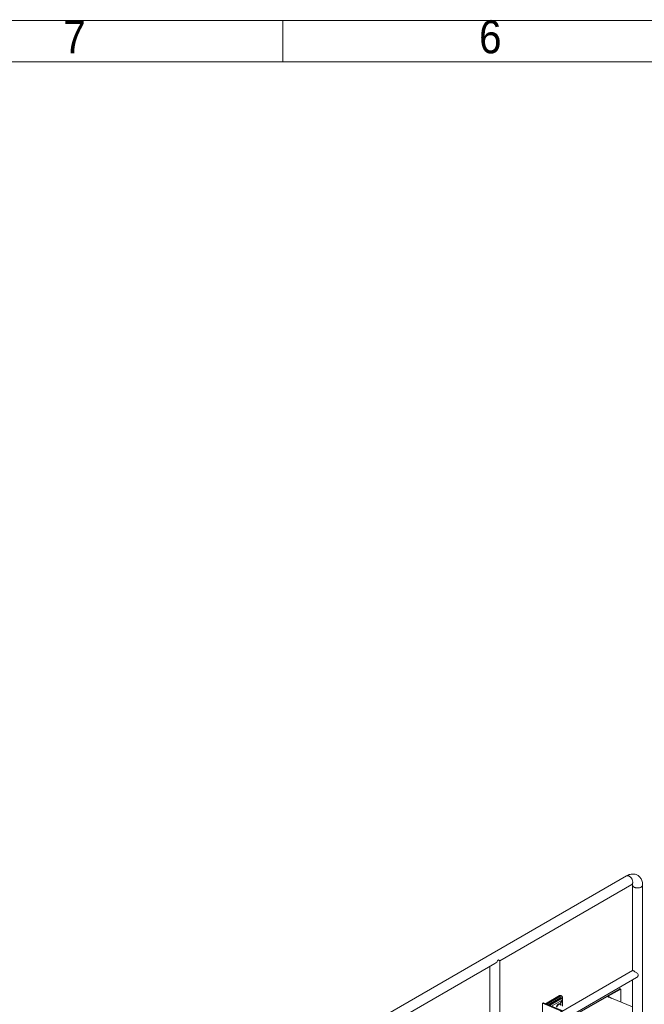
# Model space of a CAD drawing. Header units: millimetres. Extents: x 525 to 29324, y 175 to 20618.
# Tile 564 of 588: x 17285 to 19914, y 16474 to 20618. Entities that reach past the tile are written whole.
import ezdxf

# ---------------------------------------------------------------- set-up
doc = ezdxf.new("R2010")
doc.units = ezdxf.units.MM
doc.linetypes.add('SLD-Continua', pattern=[0])
doc.styles.add('SLDTEXTSTYLE3', font='GOTHIC.TTF', dxfattribs={"width": 0.913})

msp = doc.modelspace()

# ---------------------------------------------------------------- linework, layer by layer
at = {"color": 7, "linetype": 'SLD-Continua', "lineweight": 18, "ltscale": 35}
for p, q in [((525, 20615), (29260, 20615)), ((18392.5, 20440), (18392.5, 20615)), ((700, 20440), (29085, 20440)), ((19840, 17014.5), (18708.7, 16361.6)), ((19306.2, 16657.4), (19861.2, 16977.8)), ((19864.8, 16975.7), (19864.8, 16615.5)), ((19907.2, 16131.3), (19907.2, 16975.7)), ((18729.9, 16324.8), (19285, 16645.2)), ((19263.8, 16633), (19263.8, 16268.6)), ((19306.2, 16267.6), (19306.2, 16657.4)), ((19865.2, 16615.7), (19306.2, 16293)), ((19306.2, 16254.1), (19882, 16586.5)), ((19810.8, 16539.5), (19616.4, 16427.3)), ((19618.1, 16426.6), (19813.3, 16539.3)), ((19759.9, 16506.1), (19815.4, 16538.1)), ((19815.4, 16538.1), (19813.3, 16539.3)), ((19815.4, 16483), (19815.4, 16538.1)), ((19864.8, 16576.6), (19864.8, 16244.7)), ((19558, 16510.3), (19498.8, 16476.1)), ((19562.2, 16507.9), (19503.7, 16474.1)), ((19510.3, 16471.4), (19563.6, 16502.1)), ((19512.8, 16470.3), (19565.8, 16500.9)), ((19512.8, 16470.3), (19565.8, 16500.9)), ((19515.2, 16469.3), (19567.9, 16499.7)), ((19562.2, 16507.9), (19558, 16510.3)), ((19567.2, 16508.4), (19563, 16510.8)), ((19563.6, 16502.1), (19565.8, 16500.9)), ((19567.9, 16499.7), (19565.8, 16500.9)), ((19565.8, 16500.9), (19567.9, 16499.7)), ((19569.3, 16497.2), (19569.3, 16503.8)), ((19569.4, 16465.5), (19569.4, 16496.5)), ((19758.7, 16506.5), (19619.4, 16426.1)), ((19864.8, 16462.5), (19758.7, 16506.5)), ((19759.9, 16506.1), (19760.9, 16506.6)), ((19760.9, 16506.6), (19767, 16503.1)), ((19777.5, 16498.8), (19763.4, 16506.9)), ((19485.9, 16478.1), (19488, 16479.3)), ((19567.9, 16444.1), (19485.9, 16478.1)), ((19485.9, 16412.1), (19485.9, 16478.1)), ((19570, 16445.3), (19488, 16479.3)), ((19571.3, 16446.1), (19490.3, 16479.7)), ((19523.5, 16465.9), (19567.9, 16491.5)), ((19558.3, 16475), (19567.9, 16491.5)), ((19567.9, 16491.5), (19558.3, 16475)), ((19560.1, 16474), (19558.3, 16475)), ((19567.9, 16491.5), (19567.9, 16466.8))]:
    msp.add_line(p, q, dxfattribs=at)
at = {"color": 7, "linetype": 'SLD-Continua', "lineweight": 18, "ltscale": 35, "flags": 128}
for points in [[(19907.2, 16975.7), (19907.2, 16978.2), (19906.8, 16982.5), (19906.2, 16986.8), (19905.3, 16990.9), (19904.1, 16994.8), (19902.6, 16998.5), (19900.9, 17002), (19898.9, 17005.2), (19896.7, 17008.1), (19894.2, 17010.8), (19891.6, 17013.2), (19888.8, 17015.4), (19885.9, 17017.2), (19882.8, 17018.8), (19879.6, 17020), (19876.3, 17021), (19872.9, 17021.7), (19869.4, 17022.1), (19865.9, 17022.2), (19862.3, 17022), (19858.6, 17021.5), (19854.9, 17020.7), (19851.2, 17019.6), (19847.4, 17018.2), (19843.7, 17016.5), (19840, 17014.5)], [(19840, 17014.5), (19841.5, 17015.2), (19843.2, 17015.5), (19844.9, 17015.5), (19846.8, 17015.1), (19848.7, 17014.5), (19850.6, 17013.5)], [(19850.6, 17013.5), (19852.6, 17012.2), (19854.5, 17010.6), (19856.4, 17008.8), (19858.1, 17006.8), (19859.8, 17004.6), (19861.2, 17002.3), (19862.5, 16999.8), (19863.6, 16997.3), (19864.5, 16994.8), (19865.1, 16992.3), (19865.5, 16989.8), (19865.6, 16987.5), (19865.5, 16985.3), (19865.1, 16983.3), (19864.5, 16981.5), (19863.6, 16980), (19862.5, 16978.8), (19861.2, 16977.8), (19861.2, 16977.8)], [(19907.2, 16975.7), (19907.2, 16975.7), (19907, 16974.1), (19906.5, 16972.6), (19905.6, 16971), (19904.4, 16969.6), (19902.8, 16968.3), (19901, 16967.1), (19898.9, 16966), (19896.6, 16965.1), (19894.1, 16964.4), (19891.5, 16963.9), (19888.8, 16963.6), (19886, 16963.5), (19883.2, 16963.6), (19880.5, 16963.9), (19877.9, 16964.4), (19875.4, 16965.1), (19873.1, 16966), (19871, 16967.1), (19869.2, 16968.3), (19867.6, 16969.6), (19866.4, 16971), (19865.5, 16972.6), (19865, 16974.1), (19864.8, 16975.7)], [(19882, 16586.5), (19883.8, 16587.7), (19885.9, 16589.6), (19887.6, 16592), (19888.3, 16593.5), (19888.7, 16595), (19888.8, 16596.6), (19888.5, 16598.1), (19887.8, 16599.8), (19886.7, 16601.4), (19884.8, 16603.6), (19882.4, 16605.7), (19879.8, 16607.7), (19876.9, 16609.6), (19875, 16610.9), (19873, 16612.2), (19871.2, 16613.2), (19869.6, 16614.2), (19868.3, 16614.8), (19867.2, 16615.3), (19866.3, 16615.7), (19865.6, 16615.8), (19865.2, 16615.7)], [(19569.3, 16503.8), (19569.2, 16505.3), (19568.8, 16506.6), (19568.1, 16507.6), (19567.2, 16508.4), (19566.2, 16508.8), (19564.9, 16508.8), (19563.6, 16508.5), (19562.2, 16507.9)], [(19544.3, 16463.2), (19544.9, 16465.1), (19545.7, 16467), (19546.8, 16468.8), (19548, 16470.5), (19549.3, 16472), (19550.7, 16473.3), (19552.2, 16474.3), (19553.7, 16475), (19555.1, 16475.4), (19556.4, 16475.5), (19557.7, 16475.3), (19558.3, 16475)], [(19546.1, 16462.1), (19546.7, 16464), (19547.5, 16465.9), (19548.5, 16467.8), (19549.7, 16469.4), (19551.1, 16471), (19552.5, 16472.3), (19554, 16473.3), (19555.4, 16474), (19556.9, 16474.4), (19558.2, 16474.5), (19559.4, 16474.3), (19560.5, 16473.7), (19561.4, 16472.8), (19562, 16471.7), (19562.4, 16470.4)]]:
    msp.add_lwpolyline(points, dxfattribs=at)
at = {"color": 7, "linetype": 'SLD-Continua', "lineweight": 18, "ltscale": 1225}
for centre, radius, start, end in [((19867.8, 16968.3), 11.5, 96.8962, 124.7574), ((19847.6, 16976.1), 17.3, 358.8916, 10.8955), ((19811.8, 16537.2), 2.51, 54.3909, 114.3073), ((19560.9, 16506.2), 5.03, 65.6927, 125.6091), ((19762.4, 16504.6), 2.51, 65.6927, 125.6091)]:
    msp.add_arc(centre, radius, start, end, dxfattribs=at)
for centre, major_axis, ratio, start_param, end_param in [((19285, 16669.7), (15, 26), 0.577299, 3.926858, 4.712522), ((19285, 16669.7), (21.2, -12.2), 0.000231, 0.000133, 0.785531), ((19564.4, 16493.6), (3.54, 6.12), 0.577299, 4.712522, 6.283319), ((19564.4, 16493.6), (3.54, 6.12), 0.577299, 4.712522, 6.283319), ((19488, 16475.2), (2.47, 4.37), 0.577395, 0.070527, 0.775351)]:
    msp.add_ellipse(centre, major_axis=major_axis, ratio=ratio, start_param=start_param, end_param=end_param, dxfattribs=at)

# ---------------------------------------------------------------- texts
at = {"color": 7, "linetype": 'Continuous', "lineweight": 0, "ltscale": 35, "char_height": 138.9, "attachment_point": 2, "style": 'SLDTEXTSTYLE3'}
for s, insert in [('7', (17516.1, 20615.5)), ('6', (19266.1, 20615.5))]:
    msp.add_mtext(s, dxfattribs=dict(at, insert=insert))

doc.saveas('drawing.dxf')
